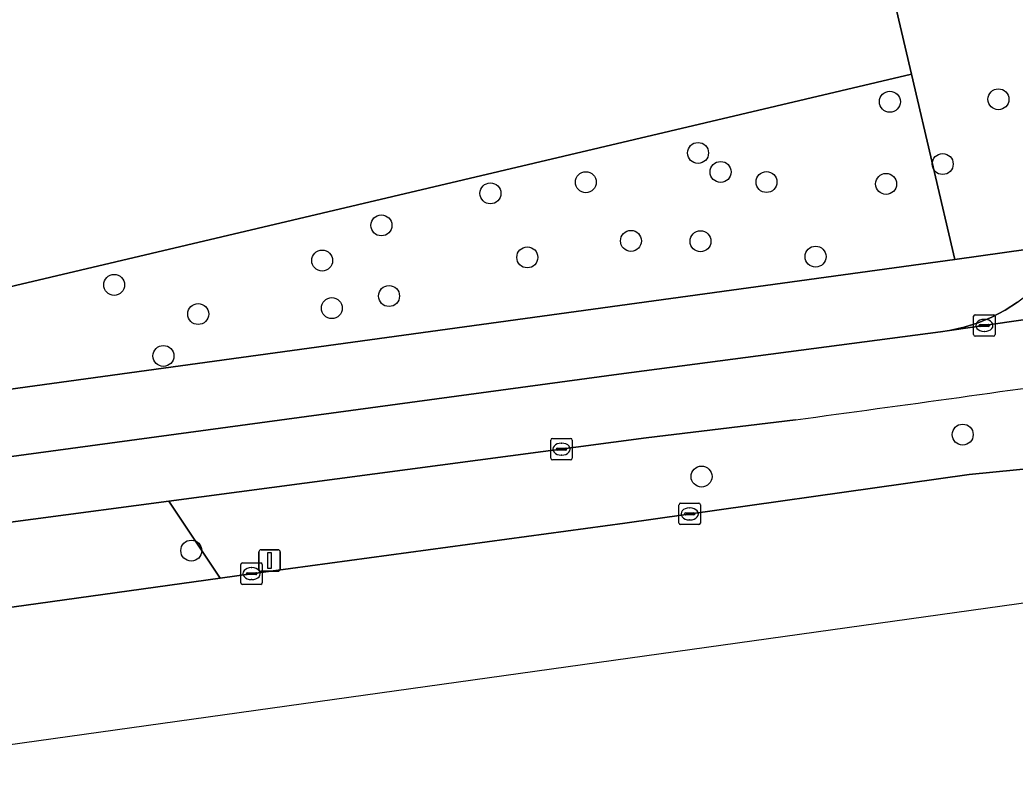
# Model space of a CAD drawing. Extents: x 157793 to 159380, y 380877 to 382313.
# Drawn here: x 158573.97 to 158620.39, y 381146.01 to 381181.06 of the extents above; entities that cross this region are included whole.
import ezdxf

# ---------------------------------------------------------------- set-up
doc = ezdxf.new("R2010")
doc.units = 0
for name, color, linetype in [('IMGEO_Berm_groen', 7, 'Continuous'), ('IMGEO_Boom', 7, 'Continuous'), ('IMGEO_Fietspad_gesloten', 7, 'Continuous'), ('IMGEO_Fietspad_open', 7, 'Continuous'), ('IMGEO_Groenvoorziening', 7, 'Continuous'), ('IMGEO_Kolk', 7, 'Continuous'), ('IMGEO_Lichtmast', 7, 'Continuous'), ('IMGEO_Rijbaan_regionaal_gesloten', 7, 'Continuous'), ('IMGEO_Voetpad_open', 7, 'Continuous')]:
    doc.layers.add(name, color=color, linetype=linetype)

msp = doc.modelspace()

# ---------------------------------------------------------------- linework, layer by layer
at = {"layer": 'IMGEO_Berm_groen'}
for points in [[(158618.252, 381159.849), (158622.499, 381160.272), (158625.4, 381164.521)], [(158610.138, 381162.401), (158603.175, 381161.552), (158580.918, 381158.607), (158583.309, 381155.016), (158584.76, 381155.219), (158602.188, 381157.581), (158618.252, 381159.849)]]:
    msp.add_lwpolyline(points, dxfattribs=at)
msp.add_lwpolyline([(158580.918, 381158.607), (158568.256, 381156.932), (158568.774, 381152.985), (158583.309, 381155.016)], close=True, dxfattribs=at)
msp.add_arc((158329.038, 383242.055), 2098.566, 277.697841, 278.118531, dxfattribs=at)
at = {"layer": 'IMGEO_Boom'}
for centre in [(158614.546, 381177.238), (158619.61, 381177.352), (158605.6, 381174.848), (158606.652, 381173.962), (158617.01, 381174.331), (158608.793, 381173.491), (158600.367, 381173.485), (158614.371, 381173.404), (158595.918, 381172.964), (158590.833, 381171.47), (158602.471, 381170.746), (158605.715, 381170.729), (158588.071, 381169.828), (158597.638, 381169.977), (158611.081, 381170.011), (158578.37, 381168.695), (158591.189, 381168.175), (158588.522, 381167.609), (158582.289, 381167.333), (158580.668, 381165.379), (158617.943, 381161.709), (158605.763, 381159.752), (158581.967, 381156.298)]:
    msp.add_circle(centre, 0.489, dxfattribs=at)
at = {"layer": 'IMGEO_Fietspad_gesloten'}
msp.add_lwpolyline([(158642.084, 381166.962), (158641.286, 381170.034), (158634.235, 381169.037), (158628.259, 381168.179), (158624.515, 381167.605), (158617.333, 381166.569), (158616.908, 381166.508), (158601.907, 381164.528), (158567.825, 381159.918), (158568.256, 381156.932), (158580.918, 381158.607), (158603.175, 381161.552), (158610.138, 381162.401)], dxfattribs=at)
msp.add_arc((158329.038, 383242.055), 2098.566, 277.697841, 278.118531, dxfattribs=at)
at = {"layer": 'IMGEO_Fietspad_open'}
msp.add_lwpolyline([(158620.496, 381167.886), (158619.916, 381167.511), (158619.304, 381167.19), (158618.667, 381166.924), (158618.008, 381166.717), (158617.333, 381166.569), (158624.515, 381167.605)], dxfattribs=at)
at = {"layer": 'IMGEO_Groenvoorziening'}
for points in [[(158614.195, 381225.228), (158607.726, 381213.341), (158607.348, 381213.559), (158615.551, 381178.526), (158617.576, 381169.878), (158622.095, 381170.511), (158622.415, 381171.163), (158622.676, 381171.84), (158622.875, 381172.539), (158623.012, 381173.252), (158623.083, 381173.975), (158623.09, 381174.701), (158623.057, 381175.205), (158621.418, 381190.583), (158619.019, 381189.964)], [(158615.551, 381178.526), (158607.348, 381213.559), (158603.52, 381212.67), (158601.494, 381212.152), (158601.577, 381211.829), (158599.55, 381211.306), (158605.935, 381186.584), (158594.251, 381183.566), (158592.912, 381188.752), (158563.579, 381181.176), (158552.259, 381225.004), (158549.098, 381224.257), (158546.969, 381223.747), (158558.863, 381176.141), (158555.449, 381174.726), (158560.04, 381166.64), (158566.922, 381169.689), (158566.857, 381169.996), (158569.675, 381170.87), (158570.462, 381167.887)], [(158615.551, 381178.526), (158570.462, 381167.887), (158570.607, 381167.339), (158567.773, 381166.737), (158567.63, 381167.219), (158566.575, 381166.97), (158567.413, 381162.996), (158617.576, 381169.878)]]:
    msp.add_lwpolyline(points, close=True, dxfattribs=at)
at = {"layer": 'IMGEO_Kolk'}
for p, q in [((158618.453, 381166.376), (158618.453, 381167.228)), ((158618.528, 381167.302), (158619.38, 381167.302)), ((158618.941, 381167.082), (158618.966, 381167.082)), ((158619.454, 381167.228), (158619.454, 381166.376)), ((158618.712, 381166.796), (158618.712, 381166.808)), ((158619.15, 381166.759), (158618.752, 381166.759)), ((158618.755, 381166.845), (158619.153, 381166.845)), ((158619.196, 381166.808), (158619.196, 381166.796)), ((158619.38, 381166.302), (158618.528, 381166.302)), ((158618.964, 381166.522), (158618.939, 381166.522)), ((158598.732, 381160.604), (158598.732, 381161.456)), ((158598.807, 381161.53), (158599.659, 381161.53)), ((158599.733, 381161.456), (158599.733, 381160.604)), ((158598.991, 381161.024), (158598.991, 381161.036)), ((158599.429, 381160.987), (158599.031, 381160.987)), ((158599.034, 381161.073), (158599.432, 381161.073)), ((158599.22, 381161.31), (158599.245, 381161.31)), ((158599.475, 381161.036), (158599.475, 381161.024)), ((158599.659, 381160.53), (158598.807, 381160.53)), ((158599.243, 381160.75), (158599.218, 381160.75)), ((158604.712, 381157.584), (158604.712, 381158.436)), ((158604.787, 381158.51), (158605.639, 381158.51)), ((158605.2, 381158.29), (158605.225, 381158.29)), ((158605.713, 381158.436), (158605.713, 381157.584)), ((158604.971, 381158.004), (158604.971, 381158.016)), ((158605.409, 381157.967), (158605.011, 381157.967)), ((158605.014, 381158.053), (158605.412, 381158.053)), ((158605.455, 381158.016), (158605.455, 381158.004)), ((158605.639, 381157.51), (158604.787, 381157.51)), ((158605.223, 381157.73), (158605.198, 381157.73)), ((158584.277, 381154.797), (158584.277, 381155.649)), ((158584.352, 381155.723), (158585.204, 381155.723)), ((158584.765, 381155.503), (158584.79, 381155.503)), ((158585.278, 381155.649), (158585.278, 381154.797)), ((158584.536, 381155.217), (158584.536, 381155.229)), ((158584.974, 381155.18), (158584.576, 381155.18)), ((158584.579, 381155.266), (158584.977, 381155.266)), ((158585.02, 381155.229), (158585.02, 381155.217)), ((158585.204, 381154.723), (158584.352, 381154.723)), ((158584.788, 381154.943), (158584.763, 381154.943))]:
    msp.add_line(p, q, dxfattribs=at)
for points in [[(158618.453, 381166.376), (158618.453, 381167.228)], [(158618.528, 381167.302), (158619.38, 381167.302)], [(158619.454, 381167.228), (158619.454, 381166.376)], [(158619.38, 381166.302), (158618.528, 381166.302)], [(158598.732, 381160.604), (158598.732, 381161.456)], [(158598.807, 381161.53), (158599.659, 381161.53)], [(158599.733, 381161.456), (158599.733, 381160.604)], [(158599.659, 381160.53), (158598.807, 381160.53)], [(158604.712, 381157.584), (158604.712, 381158.436)], [(158604.787, 381158.51), (158605.639, 381158.51)], [(158605.713, 381158.436), (158605.713, 381157.584)], [(158605.639, 381157.51), (158604.787, 381157.51)], [(158584.277, 381154.797), (158584.277, 381155.649)], [(158584.352, 381155.723), (158585.204, 381155.723)], [(158585.278, 381155.649), (158585.278, 381154.797)], [(158585.204, 381154.723), (158584.352, 381154.723)]]:
    msp.add_lwpolyline(points, dxfattribs=at)
for centre, radius, start, end in [((158618.53, 381167.226), 0.0765, 91.552, 178.448), ((158618.53, 381167.226), 0.0765, 91.552, 178.448), ((158619.378, 381167.226), 0.0765, 1.552, 88.448), ((158619.378, 381167.226), 0.0765, 1.552, 88.448), ((158618.752, 381166.805), 0.0403, 85.8775, 175.7526), ((158618.749, 381166.795), 0.0366, 178.938, 274.7102), ((158619.153, 381166.802), 0.043, 264.8664, 352.4533), ((158619.157, 381166.807), 0.0386, 1.7309, 96.639), ((158618.53, 381166.378), 0.0765, 181.552, 268.448), ((158618.53, 381166.378), 0.0765, 181.552, 268.448), ((158619.378, 381166.378), 0.0765, 271.552, 358.448), ((158619.378, 381166.378), 0.0765, 271.552, 358.448), ((158598.809, 381161.454), 0.0765, 91.552, 178.448), ((158598.809, 381161.454), 0.0765, 91.552, 178.448), ((158599.657, 381161.454), 0.0765, 1.552, 88.448), ((158599.657, 381161.454), 0.0765, 1.552, 88.448), ((158599.031, 381161.033), 0.0403, 85.8775, 175.7526), ((158599.028, 381161.023), 0.0366, 178.938, 274.7102), ((158599.432, 381161.03), 0.043, 264.8664, 352.4533), ((158599.436, 381161.035), 0.0386, 1.7309, 96.639), ((158598.809, 381160.606), 0.0765, 181.552, 268.448), ((158598.809, 381160.606), 0.0765, 181.552, 268.448), ((158599.657, 381160.606), 0.0765, 271.552, 358.448), ((158599.657, 381160.606), 0.0765, 271.552, 358.448), ((158604.789, 381158.434), 0.0765, 91.552, 178.448), ((158604.789, 381158.434), 0.0765, 91.552, 178.448), ((158605.637, 381158.434), 0.0765, 1.552, 88.448), ((158605.637, 381158.434), 0.0765, 1.552, 88.448), ((158605.011, 381158.013), 0.0403, 85.8775, 175.7526), ((158605.008, 381158.003), 0.0366, 178.938, 274.7102), ((158605.412, 381158.01), 0.043, 264.8664, 352.4533), ((158605.416, 381158.015), 0.0386, 1.7309, 96.639), ((158604.789, 381157.586), 0.0765, 181.552, 268.448), ((158604.789, 381157.586), 0.0765, 181.552, 268.448), ((158605.637, 381157.586), 0.0765, 271.552, 358.448), ((158605.637, 381157.586), 0.0765, 271.552, 358.448), ((158584.354, 381155.647), 0.0765, 91.552, 178.448), ((158584.354, 381155.647), 0.0765, 91.552, 178.448), ((158585.202, 381155.647), 0.0765, 1.552, 88.448), ((158585.202, 381155.647), 0.0765, 1.552, 88.448), ((158584.576, 381155.226), 0.0403, 85.8775, 175.7526), ((158584.573, 381155.216), 0.0366, 178.938, 274.7102), ((158584.977, 381155.223), 0.043, 264.8664, 352.4533), ((158584.981, 381155.228), 0.0386, 1.7309, 96.639), ((158584.354, 381154.799), 0.0765, 181.552, 268.448), ((158584.354, 381154.799), 0.0765, 181.552, 268.448), ((158585.202, 381154.799), 0.0765, 271.552, 358.448), ((158585.202, 381154.799), 0.0765, 271.552, 358.448)]:
    msp.add_arc(centre, radius, start, end, dxfattribs=at)
for centre, major_axis, ratio, start_param, end_param in [((158618.94, 381166.802), (-0.387, 0.002), 0.722429, 4.712389, 7.853982), ((158618.965, 381166.802), (-0.39, 0.002), 0.717154, 1.570796, 4.712389), ((158599.219, 381161.03), (-0.387, 0.002), 0.722429, 4.712389, 7.853982), ((158599.244, 381161.03), (-0.39, 0.002), 0.717154, 1.570796, 4.712389), ((158605.199, 381158.01), (-0.387, 0.002), 0.722429, 4.712389, 7.853982), ((158605.224, 381158.01), (-0.39, 0.002), 0.717154, 1.570796, 4.712389), ((158584.764, 381155.223), (-0.387, 0.002), 0.722429, 4.712389, 7.853982), ((158584.789, 381155.223), (-0.39, 0.002), 0.717154, 1.570796, 4.712389)]:
    msp.add_ellipse(centre, major_axis=major_axis, ratio=ratio, start_param=start_param, end_param=end_param, dxfattribs=at)
at = {"layer": 'IMGEO_Lichtmast'}
for p, q in [((158585.123, 381155.436), (158585.123, 381156.236)), ((158585.123, 381156.236), (158585.123, 381155.436)), ((158585.223, 381156.336), (158586.013, 381156.336)), ((158586.013, 381156.336), (158585.223, 381156.336)), ((158586.113, 381156.236), (158586.113, 381155.436)), ((158586.113, 381155.436), (158586.113, 381156.236)), ((158586.013, 381155.336), (158585.223, 381155.336)), ((158585.223, 381155.336), (158586.013, 381155.336))]:
    msp.add_line(p, q, dxfattribs=at)
msp.add_lwpolyline([(158585.543, 381156.211), (158585.693, 381156.211), (158585.693, 381155.461), (158585.543, 381155.461), (158585.543, 381156.211)], dxfattribs=at)
for centre, start, end in [((158585.223, 381156.236), 90, 180), ((158585.223, 381156.236), 90, 180), ((158586.013, 381156.236), 0, 90), ((158586.013, 381156.236), 360, 90), ((158585.223, 381155.436), 180, 270), ((158585.223, 381155.436), 180, 270), ((158586.013, 381155.436), 270, 0), ((158586.013, 381155.436), 270, 0)]:
    msp.add_arc(centre, 0.1, start, end, dxfattribs=at)
at = {"layer": 'IMGEO_Rijbaan_regionaal_gesloten'}
for points in [[(158629.79, 381160.998), (158622.499, 381160.272), (158618.252, 381159.849), (158602.188, 381157.581), (158584.76, 381155.219), (158583.309, 381155.016), (158568.774, 381152.985), (158564.808, 381152.453), (158563.803, 381152.318), (158564.161, 381149.526), (158564.605, 381146.012)], [(158564.605, 381146.012), (158644.464, 381157.171), (158643.461, 381161.015), (158640.071, 381161.017)]]:
    msp.add_lwpolyline(points, dxfattribs=at)
at = {"layer": 'IMGEO_Voetpad_open'}
for points in [[(158616.908, 381166.508), (158617.333, 381166.569), (158618.008, 381166.717), (158618.667, 381166.924), (158619.304, 381167.19), (158619.916, 381167.511), (158620.496, 381167.886), (158621.041, 381168.311), (158621.545, 381168.783), (158622.005, 381169.299), (158622.417, 381169.853), (158622.778, 381170.442), (158622.875, 381170.622), (158622.095, 381170.511), (158617.576, 381169.878), (158567.413, 381162.996), (158564.383, 381162.58), (158559.231, 381161.861)], [(158564.468, 381159.488), (158567.825, 381159.918), (158601.907, 381164.528), (158616.908, 381166.508)]]:
    msp.add_lwpolyline(points, dxfattribs=at)

doc.saveas('drawing.dxf')
